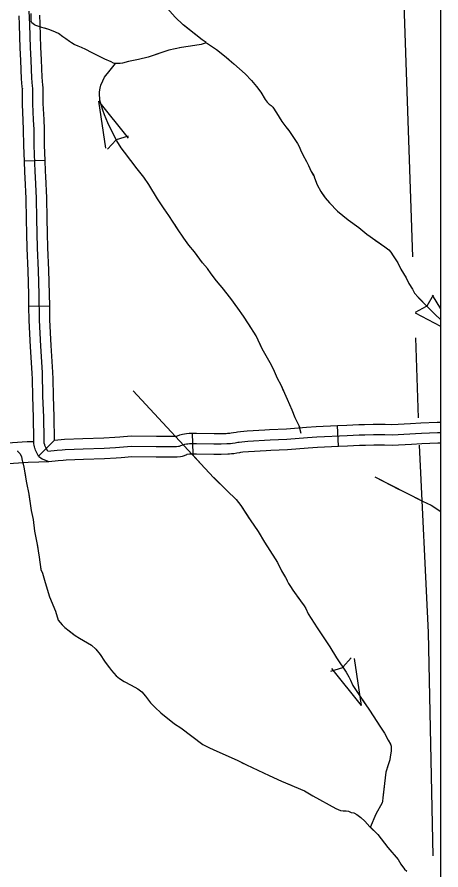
# Model space of a CAD drawing. Extents: x 1084508 to 1142749, y 1057638 to 1093403.
# Drawn here: x 1141785 to 1142749, y 1073892 to 1075834 of the extents above; entities that cross this region are included whole.
import ezdxf

# ---------------------------------------------------------------- set-up
doc = ezdxf.new("R2010")
doc.units = 0
for name, color, linetype in [('DSN_DRFT_Named-Boundary', 7, 'Continuous'), ('Level 43', 7, 'Continuous'), ('Level 45', 7, 'Continuous'), ('Level 46', 7, 'Continuous'), ('Level 5', 7, 'Continuous')]:
    doc.layers.add(name, color=color, linetype=linetype)

msp = doc.modelspace()

# ---------------------------------------------------------------- linework, layer by layer
at = {"layer": 'DSN_DRFT_Named-Boundary'}
msp.add_lwpolyline([(1084507.9, 1057640), (1142749.2, 1057640), (1142749.2, 1093403.4), (1084507.9, 1093403.4)], close=True, dxfattribs=at)
at = {"layer": 'Level 43'}
for p, q in [((1141970.2, 1075642.3), (1141986.3, 1075535.7)), ((1141970.2, 1075642.3), (1142037.4, 1075558.1)), ((1141990.4, 1075533.1), (1142009.9, 1075554.1)), ((1142037.6, 1075562.8), (1142010.2, 1075554.3)), ((1142731.6, 1075200.6), (1142716.9, 1075176)), ((1142749.2, 1075169.6), (1142729.9, 1075200.8)), ((1142691.5, 1075161.8), (1142716.6, 1075175.7)), ((1142749.2, 1075129.3), (1142691.7, 1075160)), ((1142545.2, 1074375.1), (1142526.1, 1074353.8)), ((1142568.2, 1074267), (1142552.2, 1074373.6)), ((1142498.5, 1074344.6), (1142525.8, 1074353.5)), ((1142568.2, 1074267), (1142501.1, 1074351.3))]:
    msp.add_line(p, q, dxfattribs=at)
for points in [[(1142215.2, 1075775.6), (1142205.7, 1075782.2), (1142162.6, 1075816.1), (1142144.4, 1075833.4), (1142114.6, 1075866.7)], [(1142215.3, 1075775.3), (1142204, 1075771.5), (1142189, 1075768.9), (1142158.9, 1075764.4), (1142130.2, 1075758.3), (1142082.8, 1075742.5), (1142061.3, 1075736.9), (1142038, 1075732.3), (1142024.8, 1075728.9), (1142019.5, 1075728.2), (1142013.9, 1075727.8), (1142010.9, 1075727.8), (1142007.1, 1075727.8), (1142004.1, 1075728.9), (1141998.8, 1075731.6), (1141984.5, 1075738), (1141954, 1075753.1), (1141941.2, 1075759.8), (1141931.4, 1075764.7), (1141923.5, 1075767.8), (1141914.8, 1075771.5), (1141908.8, 1075774.9), (1141904.3, 1075778.3), (1141895.6, 1075784), (1141888.5, 1075788.9), (1141878.7, 1075796), (1141866.6, 1075801.7), (1141857.2, 1075805.1), (1141841.4, 1075810.4), (1141827.5, 1075814.9), (1141824.1, 1075816), (1141821.5, 1075818.3), (1141818.4, 1075820.5), (1141817.7, 1075822), (1141816.9, 1075824.3), (1141816.9, 1075842)], [(1141957.4, 1075751.4), (1141954, 1075753.1), (1141941.2, 1075759.8), (1141931.4, 1075764.7), (1141923.5, 1075767.8), (1141914.8, 1075771.5), (1141908.8, 1075774.9), (1141904.3, 1075778.3), (1141895.6, 1075784), (1141888.5, 1075788.9), (1141878.7, 1075796), (1141866.6, 1075801.7), (1141857.2, 1075805.1), (1141847.6, 1075808.3)], [(1142215.2, 1075775.6), (1142205.7, 1075782.2), (1142166, 1075813.5)], [(1142215.3, 1075775.3), (1142204, 1075771.5), (1142189, 1075768.9), (1142158.9, 1075764.4), (1142154.5, 1075763.4)], [(1142216.1, 1075775), (1142238.5, 1075759.6), (1142256.9, 1075745.2), (1142277.9, 1075727.2), (1142304, 1075704.6), (1142318.5, 1075689.1), (1142329.4, 1075675.7), (1142339.5, 1075662.8), (1142349.5, 1075645.9), (1142353.6, 1075640.2), (1142358, 1075635.3), (1142362.8, 1075632.6), (1142366.8, 1075628.4), (1142374.8, 1075615.5), (1142387.3, 1075596.1), (1142396.1, 1075583.8), (1142403.4, 1075575.8), (1142412.2, 1075561.9), (1142422.8, 1075546.2), (1142426.3, 1075538.8), (1142429.5, 1075531.2), (1142435.3, 1075520.3), (1142443.3, 1075505.3), (1142447.7, 1075496.1), (1142454.2, 1075482.2), (1142459.7, 1075472.8), (1142461.8, 1075467.7), (1142467.3, 1075451.8), (1142475.6, 1075436.7), (1142485.8, 1075422), (1142495.9, 1075411.1), (1142513.7, 1075392.2), (1142538.2, 1075371.9), (1142562.6, 1075354.5), (1142580.8, 1075339.3), (1142621.4, 1075310.9), (1142630.7, 1075303.7), (1142635.1, 1075298.9), (1142640.8, 1075290.3), (1142651.2, 1075274), (1142657.9, 1075260.1), (1142670.3, 1075240.2), (1142676.3, 1075227.5), (1142684.2, 1075214.6), (1142689, 1075205.6)], [(1142216.1, 1075775), (1142238.5, 1075759.6), (1142256.9, 1075745.2), (1142265.7, 1075737.7)], [(1142114.4, 1075753.1), (1142082.8, 1075742.5), (1142061.3, 1075736.9), (1142038, 1075732.3), (1142024.8, 1075728.9), (1142019.5, 1075728.2), (1142013.9, 1075727.8), (1142010.9, 1075727.8), (1142007.1, 1075727.8), (1142004.1, 1075728.9), (1141998.8, 1075731.6), (1141994.7, 1075733.4)], [(1142431.1, 1074885.9), (1142426.6, 1074903.4), (1142417.5, 1074921.2), (1142410.6, 1074939), (1142400.4, 1074963.2), (1142385.5, 1074995.7), (1142377.3, 1075011.2), (1142368, 1075032.1), (1142360.6, 1075047), (1142342.4, 1075078.4), (1142328.9, 1075107.9), (1142311.6, 1075135.7), (1142300.2, 1075153.3), (1142286.7, 1075170.8), (1142271.4, 1075193.5), (1142251.2, 1075218.4), (1142238.7, 1075233.3), (1142226.3, 1075249.3), (1142218.1, 1075261.5), (1142207, 1075274), (1142188.1, 1075299.3), (1142175.9, 1075314.9), (1142164.3, 1075330.5), (1142149.9, 1075351.8), (1142130.3, 1075381.8), (1142119.7, 1075397.4), (1142104.1, 1075420.3), (1142084.6, 1075452.5), (1142073, 1075469.6), (1142058.2, 1075488.5), (1142029.5, 1075526.1), (1142021.3, 1075536.3), (1142011.5, 1075551.9), (1141999.1, 1075577), (1141991.5, 1075593.4), (1141983.8, 1075611.2), (1141980, 1075621.9), (1141975.8, 1075634.1), (1141974.2, 1075639.5), (1141973.3, 1075644.6), (1141972.9, 1075648.4), (1141972.6, 1075657), (1141972.6, 1075663.3), (1141973.8, 1075671.7), (1141975.3, 1075678.4), (1141979.5, 1075688.8), (1141984, 1075696.8), (1141996.6, 1075712.6), (1142008.6, 1075727.9)], [(1141977.6, 1075684.1), (1141979.5, 1075688.8), (1141984, 1075696.8), (1141996.6, 1075712.6), (1142008.6, 1075727.9)], [(1142297.1, 1075710.6), (1142304, 1075704.6), (1142318.5, 1075689.1), (1142329.4, 1075675.7), (1142339.5, 1075662.8), (1142349.5, 1075645.9), (1142353.6, 1075640.2), (1142358, 1075635.3), (1142362.8, 1075632.6), (1142366.8, 1075628.4), (1142374.8, 1075615.5), (1142375.1, 1075615.1)], [(1142025.4, 1075531.2), (1142021.3, 1075536.3), (1142011.5, 1075551.9), (1141999.1, 1075577), (1141991.5, 1075593.4), (1141983.8, 1075611.2), (1141980, 1075621.9), (1141975.8, 1075634.1), (1141974.2, 1075639.5), (1141973.5, 1075643.5)], [(1142398.6, 1075581), (1142403.4, 1075575.8), (1142412.2, 1075561.9), (1142422.8, 1075546.2), (1142426.3, 1075538.8), (1142429.5, 1075531.2), (1142435.3, 1075520.3), (1142443.3, 1075505.3), (1142447.7, 1075496.1), (1142454.2, 1075482.2), (1142459.5, 1075473.1)], [(1142120.7, 1075395.9), (1142119.7, 1075397.4), (1142104.1, 1075420.3), (1142084.6, 1075452.5), (1142073, 1075469.6), (1142058.2, 1075488.5), (1142050.6, 1075498.4)], [(1142476.5, 1075435.5), (1142485.8, 1075422), (1142495.9, 1075411.1), (1142513.7, 1075392.2), (1142538.2, 1075371.9), (1142562.6, 1075354.5), (1142566.7, 1075351.1)], [(1142217.8, 1075261.8), (1142207, 1075274), (1142188.1, 1075299.3), (1142175.9, 1075314.9), (1142164.3, 1075330.5), (1142149.9, 1075351.8), (1142143.6, 1075361.4)], [(1142599.7, 1075326.1), (1142621.4, 1075310.9), (1142630.7, 1075303.7), (1142635.1, 1075298.9), (1142640.8, 1075290.3), (1142651.2, 1075274), (1142657.9, 1075260.1), (1142670.3, 1075240.2), (1142675, 1075230.3)], [(1142316, 1075128.5), (1142311.6, 1075135.7), (1142300.2, 1075153.3), (1142286.7, 1075170.8), (1142271.4, 1075193.5), (1142251.2, 1075218.4), (1142242.6, 1075228.6)], [(1142689, 1075205.6), (1142697.1, 1075196.1), (1142718.3, 1075174.2), (1142735.2, 1075157.6), (1142749.2, 1075144.4)], [(1142697.5, 1075195.7), (1142718.3, 1075174.2), (1142735.2, 1075157.6), (1142749.2, 1075144.4)], [(1142392, 1074981.5), (1142385.5, 1074995.7), (1142377.3, 1075011.2), (1142368, 1075032.1), (1142360.6, 1075047), (1142342.4, 1075078.4), (1142336, 1075092.3)], [(1142049, 1074983.3), (1142232, 1074786.1), (1142262, 1074756.4), (1142283.1, 1074735.6), (1142294.1, 1074722), (1142315.3, 1074689.2), (1142333.6, 1074662.6), (1142347.8, 1074638.3), (1142372.1, 1074600.4), (1142377.7, 1074592.5), (1142386.3, 1074573.3), (1142395.7, 1074558.1), (1142402.3, 1074544.8), (1142406.8, 1074537.3), (1142412.4, 1074529), (1142429.8, 1074504.7), (1142437.7, 1074493.4), (1142441.5, 1074487.4), (1142446.8, 1074475.7), (1142467.7, 1074443.8), (1142496.4, 1074400.5), (1142511.8, 1074375.2), (1142533.3, 1074342.4), (1142539.9, 1074332.3), (1142543.1, 1074324.7), (1142548.4, 1074312.4), (1142565.5, 1074287.4), (1142586.9, 1074255.8), (1142611.5, 1074217.3), (1142620.7, 1074203.7), (1142629.5, 1074187.9), (1142634.2, 1074178.5), (1142636.1, 1074174), (1142636.1, 1074169), (1142636.1, 1074162.7), (1142633.9, 1074149.7), (1142633, 1074143.4), (1142628.9, 1074132), (1142624.2, 1074115), (1142617.2, 1074056.6), (1142616.6, 1074048.7), (1142615.3, 1074045.2), (1142601.4, 1074019.3), (1142587.9, 1073989.3)], [(1142428.9, 1074899), (1142417.5, 1074921.2), (1142410.6, 1074939), (1142408.7, 1074943.6)], [(1141785.5, 1074846.2), (1141785.9, 1074845.7), (1141791.9, 1074839.4), (1141794.8, 1074832.8), (1141796.4, 1074824.1), (1141800.1, 1074809.1), (1141804, 1074786.7), (1141806.1, 1074773.8), (1141811.1, 1074747.7), (1141816.9, 1074710.8), (1141821.1, 1074690.3), (1141824.6, 1074663.7), (1141830.3, 1074633.6), (1141835.1, 1074604.4), (1141838.8, 1074576.4), (1141842.5, 1074567.7), (1141848.5, 1074546.4), (1141858.5, 1074514), (1141871.9, 1074481.3), (1141878.5, 1074461.3), (1141887.5, 1074450.2), (1141893.3, 1074444.2), (1141903.3, 1074436.5), (1141916.7, 1074426.2), (1141927, 1074419.9), (1141953.8, 1074403.8), (1141963.8, 1074395.2), (1141973.6, 1074382.5), (1141983.3, 1074368), (1141999.4, 1074346.1), (1142010.1, 1074334.5), (1142017.8, 1074328.2), (1142028.1, 1074321.6), (1142044.5, 1074313), (1142059.3, 1074304.5), (1142068.4, 1074297.8), (1142076.6, 1074288.4)], [(1142182.3, 1074839.7), (1142204, 1074816.3)], [(1141797.5, 1074819.7), (1141800.1, 1074809.1), (1141803.8, 1074788.1)], [(1142232.2, 1074785.9), (1142262, 1074756.4), (1142283.1, 1074735.6), (1142294.1, 1074722), (1142313.2, 1074692.4)], [(1142599, 1074786.9), (1142707.5, 1074731.7), (1142726.8, 1074723.1), (1142749.2, 1074708.7)], [(1142599, 1074786.9), (1142654.4, 1074758.7)], [(1141811.2, 1074747.3), (1141816.9, 1074710.8), (1141821.1, 1074690.3), (1141824.6, 1074663.7), (1141830.3, 1074633.6), (1141831.8, 1074624.8)], [(1142691.3, 1074740), (1142707.5, 1074731.7), (1142726.8, 1074723.1), (1142749.2, 1074708.7)], [(1142336.3, 1074658), (1142347.8, 1074638.3), (1142372.1, 1074600.4), (1142377.7, 1074592.5), (1142386.3, 1074573.3), (1142395.7, 1074558.1), (1142399.2, 1074551.1)], [(1141837.8, 1074583.8), (1141838.8, 1074576.4), (1141842.5, 1074567.7), (1141848.5, 1074546.4), (1141858.5, 1074514), (1141871.9, 1074481.3), (1141876.9, 1074466.1)], [(1142421.6, 1074516.3), (1142429.8, 1074504.7), (1142437.7, 1074493.4), (1142441.5, 1074487.4), (1142446.8, 1074475.7), (1142467.7, 1074443.8), (1142488.8, 1074411.9)], [(1141904.2, 1074435.8), (1141916.7, 1074426.2), (1141927, 1074419.9), (1141953.8, 1074403.8), (1141963.8, 1074395.2), (1141973.6, 1074382.5), (1141983.3, 1074368), (1141994.2, 1074353.1)], [(1142510.8, 1074376.8), (1142511.8, 1074375.2), (1142533.3, 1074342.4), (1142539.9, 1074332.3), (1142543.1, 1074324.7), (1142548.4, 1074312.4), (1142565.5, 1074287.4), (1142576.3, 1074271.5)], [(1142023.7, 1074324.4), (1142028.1, 1074321.6), (1142044.5, 1074313), (1142059.3, 1074304.5), (1142068.4, 1074297.8), (1142076.6, 1074288.4)], [(1142076.6, 1074288.4), (1142088.7, 1074272.8), (1142098.7, 1074262.5), (1142112, 1074250.1), (1142143, 1074224.8), (1142157.4, 1074216), (1142207.6, 1074178), (1142221.3, 1074171.3), (1142232.5, 1074166.2), (1142285.3, 1074142.1), (1142306.8, 1074131.6), (1142332.6, 1074119.7), (1142358.2, 1074107.3), (1142386.7, 1074094.7), (1142438.7, 1074072.3), (1142458, 1074061.4), (1142510, 1074032.7), (1142520.9, 1074028), (1142526.7, 1074027.1), (1142533.3, 1074026.8), (1142538.6, 1074026.1), (1142544.8, 1074023.6), (1142550.9, 1074022.6), (1142558, 1074018.5), (1142566.8, 1074011.5), (1142576.2, 1074003.2), (1142587.8, 1073990.3), (1142605.4, 1073973.2), (1142628.4, 1073943.6), (1142651.6, 1073916.4), (1142657.9, 1073905.5), (1142666.6, 1073894.6), (1142672, 1073889.6)], [(1142076.6, 1074288.4), (1142088.7, 1074272.8), (1142098.7, 1074262.5), (1142112, 1074250.1), (1142119.6, 1074243.9)], [(1142599, 1074236.9), (1142611.5, 1074217.3), (1142620.7, 1074203.7), (1142629.5, 1074187.9), (1142631.5, 1074184)], [(1142152.6, 1074218.9), (1142157.4, 1074216), (1142207.6, 1074178), (1142221.3, 1074171.3), (1142232.5, 1074166.2), (1142258.1, 1074154.5)], [(1142631.5, 1074184), (1142634.2, 1074178.5), (1142636.1, 1074174), (1142636.1, 1074169), (1142636.1, 1074162.7), (1142633.9, 1074149.7), (1142633, 1074143.4), (1142628.9, 1074132), (1142626.7, 1074124.1)], [(1142295.7, 1074137), (1142306.8, 1074131.6), (1142332.6, 1074119.7), (1142358.2, 1074107.3), (1142386.7, 1074094.7), (1142408.6, 1074085.2)], [(1142620.4, 1074083.3), (1142617.2, 1074056.6), (1142616.6, 1074048.7), (1142615.3, 1074045.2), (1142601.4, 1074019.3), (1142587.9, 1073989.3)], [(1142446.3, 1074068), (1142458, 1074061.4), (1142510, 1074032.7), (1142520.9, 1074028), (1142526.7, 1074027.1), (1142533.3, 1074026.8), (1142538.6, 1074026.1), (1142544.8, 1074023.6), (1142550.9, 1074022.6), (1142558, 1074018.5), (1142558.6, 1074018)], [(1142588.6, 1073989.6), (1142605.4, 1073973.2), (1142628.4, 1073943.6), (1142651.6, 1073916.4), (1142657.9, 1073905.5), (1142666.6, 1073894.6), (1142667.3, 1073893.9)]]:
    msp.add_lwpolyline(points, dxfattribs=at)
at = {"layer": 'Level 45'}
for p, q in [((1141848.3, 1075507.2), (1141801.3, 1075505.7)), ((1141858.9, 1075175.7), (1141811.8, 1075174.7)), ((1142516.5, 1074857.1), (1142514.1, 1074904.1)), ((1141869.7, 1074871.1), (1141833.8, 1074834.6)), ((1142185.1, 1074839.3), (1142184.1, 1074886.4))]:
    msp.add_line(p, q, dxfattribs=at)
for points in [[(1141826.6, 1075469.2), (1141825.6, 1075482), (1141823.6, 1075541.6), (1141823.3, 1075578.2), (1141822.4, 1075599.7), (1141820.8, 1075636.1), (1141820.4, 1075652.8), (1141820.4, 1075665.4), (1141820.4, 1075671.6), (1141820.1, 1075676.7), (1141818.3, 1075694.8), (1141816.5, 1075735.9), (1141815.6, 1075764.6), (1141814.3, 1075789.9), (1141813.5, 1075817.3), (1141812.5, 1075846.9)], [(1141843.9, 1075673.6), (1141843.6, 1075678.7), (1141841.8, 1075696.6), (1141840, 1075736.8), (1141839.1, 1075765.5), (1141837.8, 1075790.8), (1141837, 1075818.1), (1141836.3, 1075838.4)], [(1141796.9, 1075670.6), (1141796.6, 1075674.8), (1141794.8, 1075693.1), (1141792.9, 1075735.1), (1141792.1, 1075763.6), (1141790.8, 1075788.9), (1141789.9, 1075816.6), (1141789.2, 1075836.8)], [(1141801.3, 1075505.7), (1141800.1, 1075541.1), (1141799.7, 1075577.6), (1141798.9, 1075598.7), (1141797.2, 1075635.3), (1141796.9, 1075652.5), (1141796.9, 1075665.4), (1141796.9, 1075670.8), (1141796.9, 1075670.6)], [(1141848.3, 1075507.2), (1141847.2, 1075542.1), (1141846.8, 1075578.8), (1141846, 1075600.7), (1141844.3, 1075636.9), (1141844, 1075653), (1141844, 1075665.4), (1141844, 1075672.3), (1141843.9, 1075673.6)], [(1141806.9, 1075340.2), (1141805.9, 1075374.1), (1141805.3, 1075420.6), (1141803.1, 1075467.8), (1141802.1, 1075480.8), (1141801.3, 1075505.7)], [(1141853.9, 1075341.5), (1141853, 1075375.1), (1141852.3, 1075422.1), (1141850.1, 1075470.6), (1141849.1, 1075483.3), (1141848.3, 1075507.2)], [(1141854.5, 1074845.8), (1141851.5, 1074851.3), (1141849.9, 1074854.3), (1141848.7, 1074856.9), (1141848, 1074858.9), (1141847.6, 1074860.1), (1141846.9, 1074862.1), (1141846.6, 1074863.4), (1141846.5, 1074864.6), (1141846.3, 1074866.1), (1141846.1, 1074873.6), (1141845.8, 1074923), (1141843.7, 1074970.5), (1141842.7, 1075024.4), (1141838.9, 1075084.8), (1141836.1, 1075143.6), (1141834.8, 1075203.1), (1141833.3, 1075256.9), (1141831.3, 1075308.4), (1141829.5, 1075374.6), (1141828.8, 1075421.4), (1141826.6, 1075469.2)], [(1141811.8, 1075174.7), (1141811.2, 1075202.5), (1141809.8, 1075256.1), (1141807.8, 1075307.6), (1141806.9, 1075340.2)], [(1141858.9, 1075175.7), (1141858.3, 1075203.7), (1141856.8, 1075257.7), (1141854.8, 1075309.2), (1141853.9, 1075341.5)], [(1141819.5, 1075009.2), (1141819.2, 1075023.4), (1141815.4, 1075083.5), (1141812.5, 1075142.8), (1141811.8, 1075174.7)], [(1141866.5, 1075010.1), (1141866.3, 1075025.3), (1141862.4, 1075086.2), (1141859.6, 1075144.5), (1141858.9, 1075175.7)], [(1141833.8, 1074834.6), (1141830.8, 1074840.1), (1141828.9, 1074843.7), (1141826.9, 1074847.9), (1141825.7, 1074851.2), (1141825.2, 1074852.7), (1141824.2, 1074855.9), (1141823.3, 1074859.5), (1141823, 1074862.2), (1141822.8, 1074864.7), (1141822.6, 1074873.2), (1141822.2, 1074922.5), (1141820.2, 1074969.8), (1141819.5, 1075009.2)], [(1141869.7, 1074871.1), (1141869.3, 1074923.6), (1141867.3, 1074971.2), (1141866.5, 1075010.1)], [(1142514.1, 1074904.1), (1142534.9, 1074905.1), (1142562.7, 1074906.2), (1142575.5, 1074906.4), (1142595.3, 1074907.5), (1142610.1, 1074907.5), (1142622.1, 1074907.3), (1142637.8, 1074906.7), (1142679.7, 1074908.9)], [(1142679.7, 1074908.9), (1142703.8, 1074910.2), (1142740.9, 1074911.8), (1142749.2, 1074911.8)], [(1141854.5, 1074845.8), (1141875.7, 1074847.9), (1141887.2, 1074848.9), (1141894.4, 1074849.7), (1141935.1, 1074851.2), (1141983, 1074852.5), (1142009, 1074854.1), (1142045, 1074856.7), (1142101.5, 1074856.5), (1142138, 1074856.2), (1142147.7, 1074856.2), (1142152.1, 1074856.7), (1142154.6, 1074857.3), (1142157.7, 1074858.3), (1142162.8, 1074860.4), (1142166.6, 1074861.5), (1142170.1, 1074862.1), (1142173.5, 1074862.6), (1142177.1, 1074863), (1142183.6, 1074862.8), (1142193.1, 1074863), (1142232.6, 1074862.3), (1142248.8, 1074862), (1142262.3, 1074862.8), (1142265.9, 1074863.2), (1142270.6, 1074863.5), (1142274.9, 1074863.9), (1142281.2, 1074864.9), (1142287.1, 1074865.9), (1142290.1, 1074866.5), (1142295.9, 1074867.2), (1142310, 1074868.5), (1142360.6, 1074871.3), (1142398.9, 1074873), (1142445.4, 1074876.6), (1142466.5, 1074878.2), (1142535.9, 1074881.6), (1142563.4, 1074882.6), (1142576.3, 1074882.9), (1142595.9, 1074883.9), (1142610, 1074883.9), (1142621.5, 1074883.8), (1142638, 1074883.2), (1142704.9, 1074886.7), (1142741.4, 1074888.3), (1142749.2, 1074888.2)], [(1142018.2, 1074878.3), (1142044.2, 1074880.3), (1142101.7, 1074880.1), (1142138.1, 1074879.7), (1142146.2, 1074879.7), (1142147.9, 1074879.9), (1142148.4, 1074880), (1142149.7, 1074880.4), (1142155, 1074882.6), (1142161.3, 1074884.5), (1142170.3, 1074886), (1142176.2, 1074886.6), (1142183.7, 1074886.4), (1142184.1, 1074886.4)], [(1142184.1, 1074886.4), (1142193.1, 1074886.6), (1142233, 1074885.9), (1142248.4, 1074885.6), (1142260.3, 1074886.2), (1142263.8, 1074886.6), (1142268.6, 1074886.9), (1142271.8, 1074887.3), (1142277.4, 1074888.1), (1142282.9, 1074889.1), (1142286.5, 1074889.8), (1142293.3, 1074890.6), (1142308.3, 1074892), (1142348.6, 1074894.2)], [(1142348.6, 1074894.2), (1142359.5, 1074894.8), (1142397.5, 1074896.5), (1142443.6, 1074900.1), (1142465.1, 1074901.7), (1142514.1, 1074904.1)], [(1141869.7, 1074871.1), (1141885, 1074872.3), (1141892.7, 1074873.2), (1141934.3, 1074874.7), (1141982, 1074876), (1142007.4, 1074877.5), (1142018.2, 1074878.3)], [(1142351.2, 1074847.2), (1142361.8, 1074847.7), (1142400.3, 1074849.5), (1142447.2, 1074853.1), (1142468, 1074854.7), (1142516.5, 1074857.1)], [(1142516.5, 1074857.1), (1142536.9, 1074858.1), (1142564.1, 1074859.1), (1142577.2, 1074859.4), (1142596.5, 1074860.4), (1142609.9, 1074860.4), (1142620.9, 1074860.2), (1142638.2, 1074859.6), (1142682.1, 1074861.9)], [(1142682.1, 1074861.9), (1142706, 1074863.1), (1142741.9, 1074864.7), (1142749.2, 1074864.7)], [(1141833.8, 1074834.6), (1141841.6, 1074828.5), (1141851.2, 1074824.4), (1141856.9, 1074822.4)], [(1141856.9, 1074822.4), (1141877.9, 1074824.5), (1141889.4, 1074825.5), (1141896.1, 1074826.2), (1141935.8, 1074827.7), (1141984, 1074829), (1142010.5, 1074830.6), (1142021.7, 1074831.4)], [(1142021.7, 1074831.4), (1142045.9, 1074833.2), (1142101.4, 1074833), (1142137.9, 1074832.6), (1142149.3, 1074832.6), (1142156.3, 1074833.5), (1142160.8, 1074834.6), (1142165.6, 1074836.1), (1142170.7, 1074838.1), (1142172, 1074838.5), (1142176.7, 1074839.3), (1142178, 1074839.5), (1142183.5, 1074839.3), (1142185.1, 1074839.3)], [(1142185.1, 1074839.3), (1142193.2, 1074839.5), (1142232.1, 1074838.8), (1142249.2, 1074838.5), (1142264.4, 1074839.3), (1142268.1, 1074839.7), (1142272.5, 1074840), (1142277.9, 1074840.6), (1142285, 1074841.7), (1142291.3, 1074842.8), (1142293.8, 1074843.2), (1142298.4, 1074843.8), (1142311.7, 1074845), (1142351.2, 1074847.2)]]:
    msp.add_lwpolyline(points, dxfattribs=at)
at = {"layer": 'Level 46'}
for points in [[(1141740.5, 1074863.2), (1141808, 1074867.6), (1141822.6, 1074868)], [(1141742.4, 1074816.2), (1141810.2, 1074820.5), (1141834.3, 1074821.2), (1141857, 1074822.3)]]:
    msp.add_lwpolyline(points, dxfattribs=at)
at = {"layer": 'Level 5'}
for points in [[(1142644.1, 1076461.6), (1142684.8, 1075288)], [(1142691.2, 1075104), (1142697.5, 1074921.9)], [(1142731.9, 1073924.7), (1142721.1, 1074432.8), (1142700.1, 1074859.2)]]:
    msp.add_lwpolyline(points, dxfattribs=at)

doc.saveas('drawing.dxf')
